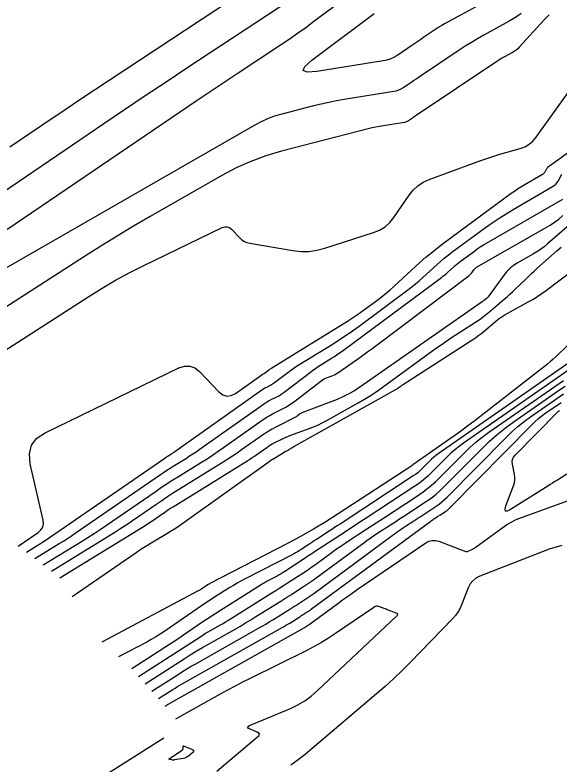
# Model space of a CAD drawing. Extents: x 1768942 to 1774819, y 723037 to 732099.
# Drawn here: x 1770514.2 to 1770578.6, y 724584 to 724672.6 of the extents above; entities that cross this region are included whole.
import ezdxf

# ---------------------------------------------------------------- set-up
doc = ezdxf.new("R2010")
doc.units = 0
doc.layers.add('R_Contours', color=7, linetype='Continuous')

msp = doc.modelspace()

# ---------------------------------------------------------------- linework, layer by layer
at = {"layer": 'R_Contours'}
for points in [[(1770550.573, 724681.497), (1770523.635, 724663.7), (1770522.376, 724662.866), (1770521.121, 724662.028), (1770519.868, 724661.187), (1770518.617, 724660.341), (1770513.62, 724656.951)], [(1770502.894, 724640.195), (1770535.757, 724662.492), (1770536.939, 724663.291), (1770538.123, 724664.087), (1770539.31, 724664.879), (1770540.5, 724665.667), (1770545.627, 724669.054), (1770546.63, 724669.728), (1770547.622, 724670.416), (1770548.605, 724671.12), (1770549.576, 724671.838), (1770555.062, 724675.957)], [(1770572.308, 724675.531), (1770565.451, 724671.778), (1770565.079, 724671.568), (1770564.712, 724671.351), (1770564.349, 724671.125), (1770563.992, 724670.892), (1770562.572, 724669.94), (1770562.218, 724669.702), (1770561.864, 724669.463), (1770561.51, 724669.223), (1770561.157, 724668.983), (1770559.486, 724667.844), (1770559.08, 724667.598), (1770558.654, 724667.401), (1770558.21, 724667.252), (1770557.746, 724667.153), (1770549.896, 724665.905), (1770548.762, 724665.813), (1770548.291, 724666.001), (1770548.483, 724666.471), (1770549.338, 724667.222), (1770556.688, 724672.74)], [(1770509.853, 724649.655), (1770524.736, 724659.753), (1770527.179, 724661.405), (1770529.627, 724663.05), (1770532.081, 724664.687), (1770534.539, 724666.317), (1770548.1, 724675.276)], [(1770574.086, 724672.765), (1770573.401, 724672.272), (1770572.672, 724671.834), (1770569.671, 724670.191), (1770568.925, 724669.772), (1770568.19, 724669.337), (1770567.464, 724668.885), (1770566.749, 724668.417), (1770562.158, 724665.34), (1770561.902, 724665.168), (1770561.648, 724664.996), (1770561.393, 724664.824), (1770561.139, 724664.651), (1770560.123, 724663.958), (1770559.863, 724663.801), (1770559.591, 724663.675), (1770559.306, 724663.58), (1770559.008, 724663.516), (1770553.145, 724662.584), (1770552.23, 724662.427), (1770551.32, 724662.249), (1770550.413, 724662.05), (1770549.512, 724661.829), (1770545.914, 724660.902), (1770545.026, 724660.642), (1770544.162, 724660.324), (1770543.321, 724659.948), (1770542.504, 724659.515), (1770509.099, 724640.356)], [(1770577.385, 724672.598), (1770576.817, 724672.012), (1770573.86, 724668.783), (1770573.674, 724668.596), (1770573.474, 724668.426), (1770573.262, 724668.272), (1770573.035, 724668.136), (1770572.104, 724667.627), (1770571.873, 724667.497), (1770571.645, 724667.362), (1770571.42, 724667.221), (1770571.197, 724667.076), (1770561.656, 724660.681), (1770561.544, 724660.605), (1770561.432, 724660.53), (1770561.32, 724660.454), (1770561.208, 724660.378), (1770560.761, 724660.073), (1770560.647, 724660.004), (1770560.527, 724659.948), (1770560.401, 724659.907), (1770560.271, 724659.879), (1770557.798, 724659.485), (1770557.343, 724659.408), (1770556.889, 724659.319), (1770556.438, 724659.22), (1770555.989, 724659.11), (1770545.73, 724656.468), (1770543.895, 724655.93), (1770542.109, 724655.272), (1770540.371, 724654.496), (1770538.681, 724653.6), (1770530.195, 724648.733), (1770528.234, 724647.591), (1770526.287, 724646.425), (1770524.355, 724645.233), (1770522.438, 724644.018), (1770507.098, 724634.15)], [(1770514.597, 724609.78), (1770516.96, 724611.387), (1770517.291, 724611.679), (1770517.498, 724612.021), (1770517.58, 724612.412), (1770517.537, 724612.851), (1770516.026, 724619.514), (1770515.921, 724620.692), (1770516.18, 724621.695), (1770516.802, 724622.523), (1770517.787, 724623.176), (1770533.594, 724630.838), (1770534.265, 724631.062), (1770534.896, 724631.064), (1770535.487, 724630.844), (1770536.038, 724630.402), (1770538.33, 724628.018), (1770538.789, 724627.656), (1770539.268, 724627.505), (1770539.767, 724627.564), (1770540.286, 724627.833), (1770543.391, 724630.034), (1770543.425, 724630.057), (1770543.459, 724630.078), (1770543.494, 724630.099), (1770543.529, 724630.118), (1770543.673, 724630.191), (1770543.709, 724630.21), (1770543.743, 724630.231), (1770543.777, 724630.253), (1770543.81, 724630.277), (1770544.241, 724630.607), (1770544.325, 724630.669), (1770544.41, 724630.729), (1770544.496, 724630.786), (1770544.584, 724630.842), (1770553.539, 724636.377), (1770554.022, 724636.682), (1770554.498, 724636.998), (1770554.967, 724637.324), (1770555.43, 724637.659), (1770557.267, 724639.022), (1770557.722, 724639.368), (1770558.167, 724639.726), (1770558.603, 724640.095), (1770559.029, 724640.476), (1770562.147, 724643.332), (1770562.815, 724643.928), (1770563.497, 724644.505), (1770564.196, 724645.063), (1770564.909, 724645.604), (1770572.903, 724651.492), (1770573.274, 724651.758), (1770573.652, 724652.013), (1770574.037, 724652.257), (1770574.429, 724652.491), (1770576.612, 724653.753), (1770576.702, 724653.813), (1770576.781, 724653.883), (1770576.85, 724653.963), (1770576.909, 724654.053), (1770577.125, 724654.433), (1770577.183, 724654.524), (1770577.25, 724654.608), (1770577.325, 724654.683), (1770577.41, 724654.751), (1770594.747, 724667.213)], [(1770503.245, 724626.629), (1770522.956, 724639.308), (1770524.521, 724640.282), (1770526.114, 724641.208), (1770527.733, 724642.085), (1770529.38, 724642.914), (1770538.708, 724647.436), (1770539.015, 724647.538), (1770539.304, 724647.539), (1770539.575, 724647.438), (1770539.828, 724647.236), (1770540.802, 724646.222), (1770541.059, 724645.993), (1770541.341, 724645.813), (1770541.649, 724645.681), (1770541.982, 724645.597), (1770547.071, 724644.728), (1770548.03, 724644.621), (1770548.982, 724644.63), (1770549.925, 724644.755), (1770550.86, 724644.995), (1770556.626, 724646.844), (1770557.344, 724647.138), (1770557.986, 724647.536), (1770558.549, 724648.037), (1770559.036, 724648.642), (1770560.829, 724651.267), (1770561.314, 724651.875), (1770561.874, 724652.389), (1770562.508, 724652.807), (1770563.217, 724653.129), (1770569.194, 724655.334), (1770569.779, 724655.543), (1770570.367, 724655.742), (1770570.959, 724655.929), (1770571.554, 724656.105), (1770573.943, 724656.789), (1770574.511, 724657.002), (1770575.02, 724657.298), (1770575.47, 724657.678), (1770575.862, 724658.141), (1770581.859, 724666.497)], [(1770515.589, 724609.062), (1770516.841, 724609.832), (1770517.049, 724609.962), (1770517.255, 724610.094), (1770517.459, 724610.229), (1770517.662, 724610.367), (1770531.934, 724620.187), (1770532.031, 724620.252), (1770532.128, 724620.316), (1770532.225, 724620.379), (1770532.324, 724620.441), (1770532.719, 724620.686), (1770532.818, 724620.748), (1770532.915, 724620.811), (1770533.011, 724620.876), (1770533.107, 724620.943), (1770543.411, 724628.245), (1770543.531, 724628.327), (1770543.655, 724628.405), (1770543.781, 724628.478), (1770543.909, 724628.546), (1770544.429, 724628.811), (1770544.558, 724628.881), (1770544.682, 724628.955), (1770544.804, 724629.035), (1770544.921, 724629.121), (1770546.48, 724630.312), (1770546.782, 724630.536), (1770547.088, 724630.752), (1770547.4, 724630.961), (1770547.716, 724631.162), (1770551.826, 724633.702), (1770552.612, 724634.2), (1770553.387, 724634.713), (1770554.151, 724635.243), (1770554.904, 724635.789), (1770560.693, 724640.083), (1770561.146, 724640.428), (1770561.589, 724640.785), (1770562.023, 724641.152), (1770562.448, 724641.531), (1770564.127, 724643.07), (1770564.552, 724643.448), (1770564.986, 724643.815), (1770565.43, 724644.171), (1770565.884, 724644.514), (1770569.862, 724647.445), (1770570.656, 724648.013), (1770571.465, 724648.559), (1770572.289, 724649.082), (1770573.128, 724649.582), (1770577.8, 724652.283), (1770577.991, 724652.411), (1770578.161, 724652.561), (1770578.309, 724652.732), (1770578.435, 724652.924), (1770578.896, 724653.738)], [(1770516.574, 724608.301), (1770519.459, 724610.076), (1770519.938, 724610.375), (1770520.413, 724610.68), (1770520.884, 724610.991), (1770521.351, 724611.308), (1770531.421, 724618.236), (1770531.797, 724618.492), (1770532.176, 724618.742), (1770532.558, 724618.988), (1770532.942, 724619.23), (1770534.487, 724620.187), (1770534.872, 724620.429), (1770535.252, 724620.677), (1770535.629, 724620.931), (1770536.001, 724621.191), (1770543.43, 724626.456), (1770543.638, 724626.597), (1770543.85, 724626.731), (1770544.067, 724626.857), (1770544.289, 724626.975), (1770545.185, 724627.432), (1770545.406, 724627.551), (1770545.621, 724627.68), (1770545.83, 724627.818), (1770546.033, 724627.966), (1770549.151, 724630.346), (1770549.452, 724630.57), (1770549.759, 724630.787), (1770550.071, 724630.996), (1770550.388, 724631.197), (1770551.667, 724631.988), (1770551.984, 724632.189), (1770552.298, 724632.396), (1770552.606, 724632.61), (1770552.91, 724632.831), (1770564.639, 724641.53), (1770564.833, 724641.678), (1770565.022, 724641.83), (1770565.208, 724641.987), (1770565.389, 724642.149), (1770566.107, 724642.807), (1770566.289, 724642.969), (1770566.475, 724643.126), (1770566.665, 724643.278), (1770566.859, 724643.425), (1770568.541, 724644.664), (1770568.89, 724644.914), (1770569.245, 724645.154), (1770569.608, 724645.384), (1770569.976, 724645.604), (1770578.987, 724650.813)], [(1770583.865, 724651.279), (1770577.198, 724645.521), (1770576.787, 724645.183), (1770576.362, 724644.866), (1770575.922, 724644.57), (1770575.467, 724644.296), (1770573.619, 724643.238), (1770573.175, 724642.952), (1770572.769, 724642.625), (1770572.4, 724642.257), (1770572.068, 724641.847), (1770570.184, 724639.255), (1770570.137, 724639.195), (1770570.086, 724639.139), (1770570.031, 724639.087), (1770569.971, 724639.039), (1770569.727, 724638.855), (1770569.665, 724638.809), (1770569.604, 724638.763), (1770569.541, 724638.719), (1770569.479, 724638.675), (1770554.994, 724628.559), (1770554.353, 724628.139), (1770553.691, 724627.76), (1770553.007, 724627.422), (1770552.301, 724627.124), (1770548.142, 724625.514), (1770548.073, 724625.484), (1770548.006, 724625.45), (1770547.942, 724625.411), (1770547.881, 724625.368), (1770547.641, 724625.185), (1770547.58, 724625.14), (1770547.518, 724625.099), (1770547.453, 724625.06), (1770547.387, 724625.024), (1770545.049, 724623.832), (1770544.641, 724623.615), (1770544.242, 724623.383), (1770543.851, 724623.137), (1770543.47, 724622.877), (1770541.015, 724621.138), (1770540.478, 724620.763), (1770539.935, 724620.397), (1770539.386, 724620.039), (1770538.831, 724619.689), (1770533.679, 724616.498), (1770532.971, 724616.053), (1770532.269, 724615.6), (1770531.572, 724615.139), (1770530.88, 724614.669), (1770528.125, 724612.774), (1770527.433, 724612.304), (1770526.736, 724611.844), (1770526.032, 724611.392), (1770525.323, 724610.95), (1770518.544, 724606.777)], [(1770517.559, 724607.539), (1770522.078, 724610.32), (1770522.828, 724610.788), (1770523.572, 724611.266), (1770524.31, 724611.753), (1770525.041, 724612.249), (1770530.908, 724616.286), (1770531.563, 724616.731), (1770532.224, 724617.168), (1770532.89, 724617.597), (1770533.561, 724618.019), (1770536.256, 724619.688), (1770536.926, 724620.11), (1770537.589, 724620.543), (1770538.246, 724620.986), (1770538.896, 724621.439), (1770543.45, 724624.666), (1770543.745, 724624.867), (1770544.046, 724625.057), (1770544.354, 724625.236), (1770544.669, 724625.403), (1770545.941, 724626.052), (1770546.255, 724626.221), (1770546.56, 724626.404), (1770546.857, 724626.6), (1770547.145, 724626.81), (1770550.395, 724629.291), (1770550.547, 724629.399), (1770550.705, 724629.495), (1770550.87, 724629.58), (1770551.041, 724629.654), (1770551.74, 724629.924), (1770551.912, 724629.996), (1770552.078, 724630.079), (1770552.24, 724630.171), (1770552.396, 724630.273), (1770554.988, 724632.084), (1770555.47, 724632.423), (1770555.948, 724632.767), (1770556.423, 724633.116), (1770556.896, 724633.468), (1770567.915, 724641.774), (1770568.001, 724641.844), (1770568.081, 724641.92), (1770568.156, 724642.002), (1770568.224, 724642.089), (1770568.487, 724642.45), (1770568.556, 724642.536), (1770568.634, 724642.614), (1770568.719, 724642.682), (1770568.812, 724642.742), (1770576.969, 724647.41), (1770577.504, 724647.734), (1770578.022, 724648.082), (1770578.522, 724648.455), (1770579.005, 724648.852)], [(1770519.528, 724606.016), (1770529.293, 724612.025), (1770529.6, 724612.217), (1770529.905, 724612.413), (1770530.208, 724612.612), (1770530.508, 724612.816), (1770531.704, 724613.639), (1770532.004, 724613.842), (1770532.306, 724614.043), (1770532.611, 724614.239), (1770532.918, 724614.432), (1770541.735, 724619.894), (1770542.01, 724620.067), (1770542.283, 724620.245), (1770542.553, 724620.427), (1770542.821, 724620.614), (1770544.002, 724621.451), (1770544.212, 724621.594), (1770544.426, 724621.729), (1770544.645, 724621.856), (1770544.868, 724621.975), (1770545.773, 724622.436), (1770546, 724622.548), (1770546.231, 724622.653), (1770546.465, 724622.751), (1770546.702, 724622.841), (1770549.138, 724623.733), (1770549.619, 724623.92), (1770550.092, 724624.125), (1770550.556, 724624.35), (1770551.011, 724624.593), (1770554.796, 724626.711), (1770555.57, 724627.159), (1770556.33, 724627.63), (1770557.075, 724628.124), (1770557.806, 724628.639), (1770564.069, 724633.2), (1770564.613, 724633.59), (1770565.161, 724633.973), (1770565.716, 724634.347), (1770566.275, 724634.714), (1770568.79, 724636.339), (1770569.213, 724636.623), (1770569.626, 724636.92), (1770570.029, 724637.231), (1770570.422, 724637.556), (1770572.077, 724638.971), (1770572.411, 724639.26), (1770572.739, 724639.555), (1770573.063, 724639.854), (1770573.383, 724640.158), (1770574.652, 724641.386), (1770574.971, 724641.691), (1770575.293, 724641.992), (1770575.618, 724642.291), (1770575.946, 724642.586), (1770578.305, 724644.682), (1770578.809, 724645.128)], [(1770520.963, 724603.825), (1770528.537, 724609.019), (1770528.979, 724609.317), (1770529.425, 724609.607), (1770529.876, 724609.889), (1770530.332, 724610.164), (1770532.165, 724611.248), (1770532.621, 724611.524), (1770533.069, 724611.809), (1770533.512, 724612.104), (1770533.949, 724612.409), (1770544.386, 724619.864), (1770544.413, 724619.882), (1770544.44, 724619.9), (1770544.467, 724619.918), (1770544.495, 724619.935), (1770544.606, 724620.001), (1770544.662, 724620.035), (1770544.718, 724620.068), (1770546.18, 724620.946), (1770546.434, 724621.097), (1770546.689, 724621.246), (1770546.944, 724621.393), (1770547.201, 724621.538), (1770559.193, 724628.249), (1770559.268, 724628.292), (1770559.341, 724628.338), (1770559.413, 724628.386), (1770559.484, 724628.436), (1770559.764, 724628.639), (1770559.834, 724628.69), (1770559.905, 724628.739), (1770559.977, 724628.788), (1770560.049, 724628.835), (1770568.378, 724634.217), (1770568.731, 724634.453), (1770569.075, 724634.701), (1770569.411, 724634.96), (1770569.739, 724635.231), (1770571.032, 724636.336), (1770571.361, 724636.604), (1770571.703, 724636.853), (1770572.058, 724637.083), (1770572.425, 724637.296), (1770574.974, 724638.682), (1770575.517, 724638.99), (1770576.047, 724639.318), (1770576.565, 724639.666), (1770577.071, 724640.032), (1770582.244, 724643.931)], [(1770579.506, 724633.439), (1770578.197, 724632.195), (1770577.866, 724631.888), (1770577.528, 724631.59), (1770577.182, 724631.3), (1770576.83, 724631.019), (1770568.478, 724624.525), (1770567.772, 724623.984), (1770567.059, 724623.452), (1770566.338, 724622.929), (1770565.611, 724622.417), (1770561.25, 724619.384), (1770561.239, 724619.376), (1770561.228, 724619.367), (1770561.218, 724619.358), (1770561.209, 724619.349), (1770561.171, 724619.311), (1770561.161, 724619.301), (1770561.151, 724619.292), (1770561.14, 724619.284), (1770561.129, 724619.276), (1770552.447, 724613.583), (1770550.984, 724612.65), (1770549.5, 724611.757), (1770547.992, 724610.903), (1770546.462, 724610.088), (1770537.273, 724605.343), (1770537.223, 724605.316), (1770537.174, 724605.289), (1770537.125, 724605.26), (1770537.077, 724605.23), (1770536.885, 724605.11), (1770536.838, 724605.079), (1770536.79, 724605.049), (1770536.743, 724605.017), (1770536.696, 724604.985), (1770536.264, 724604.688), (1770536.175, 724604.629), (1770536.085, 724604.573), (1770535.993, 724604.519), (1770535.9, 724604.468), (1770524.469, 724598.426)], [(1770580.245, 724631.79), (1770564.247, 724620.665), (1770563.982, 724620.472), (1770563.728, 724620.268), (1770563.483, 724620.052), (1770563.248, 724619.824), (1770562.328, 724618.891), (1770562.092, 724618.664), (1770561.846, 724618.451), (1770561.588, 724618.251), (1770561.32, 724618.065), (1770552.655, 724612.383), (1770552.333, 724612.171), (1770552.01, 724611.96), (1770551.687, 724611.749), (1770551.363, 724611.538), (1770549.877, 724610.57), (1770549.65, 724610.422), (1770549.424, 724610.274), (1770549.198, 724610.125), (1770548.973, 724609.976), (1770548.071, 724609.378), (1770547.843, 724609.232), (1770547.612, 724609.092), (1770547.378, 724608.959), (1770547.139, 724608.832), (1770541.37, 724605.852), (1770540.928, 724605.618), (1770540.492, 724605.375), (1770540.061, 724605.122), (1770539.635, 724604.86), (1770537.942, 724603.793), (1770537.521, 724603.524), (1770537.102, 724603.251), (1770536.686, 724602.974), (1770536.272, 724602.693), (1770531.924, 724599.705), (1770531.405, 724599.359), (1770530.876, 724599.029), (1770530.338, 724598.714), (1770529.791, 724598.414), (1770526.479, 724596.664)], [(1770579.656, 724630.578), (1770567.243, 724621.947), (1770566.726, 724621.569), (1770566.228, 724621.168), (1770565.748, 724620.745), (1770565.288, 724620.3), (1770563.485, 724618.471), (1770563.024, 724618.027), (1770562.541, 724617.61), (1770562.036, 724617.218), (1770561.51, 724616.853), (1770555.766, 724613.086), (1770555.12, 724612.663), (1770554.475, 724612.241), (1770553.828, 724611.819), (1770553.182, 724611.397), (1770550.209, 724609.46), (1770549.756, 724609.164), (1770549.303, 724608.868), (1770548.852, 724608.57), (1770548.4, 724608.272), (1770546.142, 724606.776), (1770545.916, 724606.631), (1770545.687, 724606.492), (1770545.455, 724606.36), (1770545.218, 724606.234), (1770544.266, 724605.742), (1770544.029, 724605.617), (1770543.795, 724605.486), (1770543.564, 724605.351), (1770543.336, 724605.21), (1770538.519, 724602.173), (1770537.963, 724601.819), (1770537.41, 724601.459), (1770536.861, 724601.094), (1770536.316, 724600.723), (1770534.142, 724599.229), (1770533.597, 724598.858), (1770533.05, 724598.491), (1770532.499, 724598.128), (1770531.946, 724597.769), (1770528.019, 724595.244)], [(1770528.813, 724594.366), (1770536.178, 724599.101), (1770536.465, 724599.283), (1770536.755, 724599.46), (1770537.047, 724599.634), (1770537.342, 724599.802), (1770538.526, 724600.469), (1770538.821, 724600.638), (1770539.113, 724600.81), (1770539.404, 724600.985), (1770539.693, 724601.164), (1770544.59, 724604.242), (1770545.057, 724604.536), (1770545.522, 724604.831), (1770545.987, 724605.128), (1770546.451, 724605.426), (1770548.365, 724606.657), (1770548.796, 724606.94), (1770549.223, 724607.229), (1770549.645, 724607.525), (1770550.062, 724607.827), (1770551.723, 724609.05), (1770552.14, 724609.353), (1770552.562, 724609.649), (1770552.987, 724609.94), (1770553.417, 724610.224), (1770555.844, 724611.805), (1770556.392, 724612.162), (1770556.94, 724612.52), (1770557.488, 724612.879), (1770558.035, 724613.237), (1770561.71, 724615.648), (1770562.489, 724616.188), (1770563.236, 724616.768), (1770563.951, 724617.387), (1770564.635, 724618.044), (1770567.328, 724620.775), (1770568.013, 724621.439), (1770568.727, 724622.069), (1770569.47, 724622.666), (1770570.24, 724623.228), (1770579.067, 724629.366)], [(1770529.608, 724593.489), (1770534.226, 724596.458), (1770534.937, 724596.907), (1770535.653, 724597.346), (1770536.376, 724597.775), (1770537.106, 724598.193), (1770540.251, 724599.965), (1770540.874, 724600.321), (1770541.492, 724600.684), (1770542.105, 724601.054), (1770542.715, 724601.432), (1770545.65, 724603.276), (1770546.003, 724603.499), (1770546.356, 724603.723), (1770546.708, 724603.948), (1770547.06, 724604.173), (1770548.466, 724605.078), (1770548.815, 724605.307), (1770549.161, 724605.541), (1770549.503, 724605.781), (1770549.842, 724606.026), (1770555.461, 724610.165), (1770555.845, 724610.443), (1770556.233, 724610.716), (1770556.624, 724610.984), (1770557.02, 724611.245), (1770558.61, 724612.282), (1770559.008, 724612.541), (1770559.405, 724612.8), (1770559.802, 724613.06), (1770560.199, 724613.32), (1770562.863, 724615.067), (1770563.428, 724615.459), (1770563.97, 724615.88), (1770564.488, 724616.328), (1770564.984, 724616.805), (1770569.367, 724621.25), (1770570.278, 724622.132), (1770571.227, 724622.97), (1770572.213, 724623.762), (1770573.237, 724624.51), (1770578.479, 724628.154), (1770579.269, 724628.695)], [(1770530.402, 724592.611), (1770533.499, 724594.602), (1770534.018, 724594.93), (1770534.541, 724595.251), (1770535.069, 724595.563), (1770535.601, 724595.868), (1770543.033, 724600.055), (1770543.457, 724600.298), (1770543.878, 724600.545), (1770544.295, 724600.797), (1770544.71, 724601.054), (1770546.709, 724602.31), (1770546.949, 724602.462), (1770547.19, 724602.614), (1770547.43, 724602.767), (1770547.669, 724602.921), (1770548.626, 724603.537), (1770548.864, 724603.693), (1770549.1, 724603.852), (1770549.333, 724604.016), (1770549.563, 724604.182), (1770559.422, 724611.444), (1770559.661, 724611.617), (1770559.902, 724611.787), (1770560.145, 724611.953), (1770560.39, 724612.115), (1770561.377, 724612.758), (1770561.624, 724612.919), (1770561.871, 724613.08), (1770562.117, 724613.241), (1770562.363, 724613.403), (1770564.017, 724614.487), (1770564.367, 724614.73), (1770564.704, 724614.991), (1770565.025, 724615.269), (1770565.333, 724615.565), (1770572.299, 724622.63), (1770572.98, 724623.289), (1770573.689, 724623.915), (1770574.426, 724624.507), (1770575.191, 724625.066), (1770578.308, 724627.233), (1770579.091, 724627.769)], [(1770531.197, 724591.734), (1770532.866, 724592.807), (1770533.146, 724592.983), (1770533.428, 724593.156), (1770533.712, 724593.325), (1770533.999, 724593.489), (1770545.815, 724600.146), (1770546.04, 724600.275), (1770546.263, 724600.406), (1770546.485, 724600.54), (1770546.706, 724600.677), (1770547.768, 724601.344), (1770547.896, 724601.425), (1770548.023, 724601.506), (1770548.151, 724601.587), (1770548.278, 724601.669), (1770548.787, 724601.996), (1770548.913, 724602.079), (1770549.038, 724602.164), (1770549.162, 724602.25), (1770549.285, 724602.339), (1770563.384, 724612.724), (1770563.477, 724612.791), (1770563.57, 724612.857), (1770563.665, 724612.921), (1770563.76, 724612.985), (1770564.144, 724613.235), (1770564.24, 724613.297), (1770564.336, 724613.36), (1770564.432, 724613.422), (1770564.527, 724613.485), (1770565.17, 724613.907), (1770565.307, 724614.001), (1770565.437, 724614.103), (1770565.562, 724614.211), (1770565.682, 724614.326), (1770575.35, 724624.131), (1770575.74, 724624.508), (1770576.145, 724624.867), (1770576.567, 724625.205), (1770577.005, 724625.525), (1770578.789, 724626.765)], [(1770579.489, 724618.286), (1770578.36, 724617.585), (1770578.078, 724617.409), (1770577.796, 724617.233), (1770577.514, 724617.056), (1770577.233, 724616.879), (1770572.817, 724614.094), (1770572.437, 724613.903), (1770572.22, 724613.913), (1770572.166, 724614.123), (1770572.275, 724614.534), (1770573.196, 724617.014), (1770573.285, 724617.31), (1770573.33, 724617.611), (1770573.332, 724617.914), (1770573.291, 724618.221), (1770573.043, 724619.455), (1770573.016, 724619.753), (1770573.06, 724620.03), (1770573.175, 724620.285), (1770573.361, 724620.52), (1770578.401, 724625.632), (1770578.5, 724625.727), (1770578.602, 724625.818)], [(1770531.992, 724590.856), (1770532.233, 724591.011), (1770532.273, 724591.037), (1770532.314, 724591.062), (1770532.355, 724591.086), (1770532.397, 724591.11), (1770548.596, 724600.237), (1770548.623, 724600.252), (1770548.649, 724600.267), (1770548.675, 724600.283), (1770548.701, 724600.299), (1770548.827, 724600.378), (1770548.857, 724600.397), (1770548.887, 724600.417), (1770548.947, 724600.455), (1770548.962, 724600.465), (1770548.977, 724600.475), (1770548.992, 724600.485), (1770549.006, 724600.496), (1770552.389, 724602.987), (1770552.959, 724603.403), (1770553.533, 724603.814), (1770554.11, 724604.22), (1770554.691, 724604.622), (1770562.794, 724610.162), (1770563.162, 724610.359), (1770563.541, 724610.454), (1770563.932, 724610.448), (1770564.335, 724610.341), (1770566.58, 724609.473), (1770566.684, 724609.433), (1770566.789, 724609.393), (1770566.893, 724609.354), (1770566.998, 724609.314), (1770567.418, 724609.159), (1770567.522, 724609.131), (1770567.626, 724609.125), (1770567.728, 724609.141), (1770567.829, 724609.179), (1770568.323, 724609.421), (1770568.438, 724609.48), (1770568.549, 724609.544), (1770568.657, 724609.613), (1770568.763, 724609.687), (1770571.778, 724611.912), (1770572.327, 724612.287), (1770572.898, 724612.621), (1770573.491, 724612.912), (1770574.107, 724613.162), (1770580.09, 724615.342)], [(1770578.873, 724609.835), (1770577.369, 724609.427), (1770569.171, 724606.198), (1770568.722, 724605.969), (1770568.347, 724605.667), (1770568.046, 724605.291), (1770567.82, 724604.841), (1770567.062, 724602.893), (1770566.851, 724602.42), (1770566.596, 724601.976), (1770566.298, 724601.559), (1770565.956, 724601.17), (1770560.956, 724596.026), (1770559.99, 724595.055), (1770559.003, 724594.108), (1770557.993, 724593.184), (1770556.961, 724592.284), (1770549.381, 724585.824), (1770548.553, 724585.14), (1770547.705, 724584.483), (1770546.837, 724583.852)], [(1770538.08, 724583.174), (1770542.954, 724587.236), (1770543.094, 724587.389), (1770543.128, 724587.526), (1770543.055, 724587.648), (1770542.877, 724587.754), (1770541.95, 724588.145), (1770541.776, 724588.243), (1770541.718, 724588.341), (1770541.776, 724588.439), (1770541.95, 724588.537), (1770546.799, 724590.583), (1770547.661, 724590.993), (1770548.477, 724591.473), (1770549.246, 724592.025), (1770549.969, 724592.649), (1770559.376, 724601.516), (1770559.46, 724601.621), (1770559.477, 724601.711), (1770559.426, 724601.788), (1770559.308, 724601.851), (1770558.7, 724602.077), (1770558.548, 724602.134), (1770558.396, 724602.191), (1770558.245, 724602.248), (1770558.094, 724602.307), (1770557.321, 724602.605), (1770557.145, 724602.652), (1770556.973, 724602.655), (1770556.807, 724602.613), (1770556.646, 724602.527), (1770552.104, 724599.422), (1770551.286, 724598.883), (1770550.45, 724598.373), (1770549.597, 724597.893), (1770548.727, 724597.443), (1770542.042, 724594.13), (1770541.142, 724593.678), (1770540.249, 724593.213), (1770539.361, 724592.737), (1770538.48, 724592.25), (1770533.21, 724589.291)], [(1770531.814, 724587.04), (1770522.679, 724581.261)]]:
    msp.add_lwpolyline(points, dxfattribs=at)
msp.add_lwpolyline([(1770533.014, 724584.47), (1770532.939, 724584.468), (1770532.864, 724584.473), (1770532.79, 724584.486), (1770532.492, 724584.551), (1770532.435, 724584.571), (1770532.413, 724584.596), (1770532.425, 724584.628), (1770532.472, 724584.665), (1770533.982, 724585.621), (1770534.028, 724585.657), (1770534.062, 724585.7), (1770534.083, 724585.751), (1770534.092, 724585.808), (1770534.105, 724586.053), (1770534.114, 724586.104), (1770534.138, 724586.133), (1770534.174, 724586.141), (1770534.224, 724586.128), (1770535.192, 724585.718), (1770535.311, 724585.648), (1770535.359, 724585.567), (1770535.336, 724585.476), (1770535.243, 724585.374), (1770534.729, 724584.946), (1770534.596, 724584.848), (1770534.454, 724584.77), (1770534.303, 724584.711), (1770534.143, 724584.672), (1770533.088, 724584.48)], close=True, dxfattribs=at)

doc.saveas('drawing.dxf')
